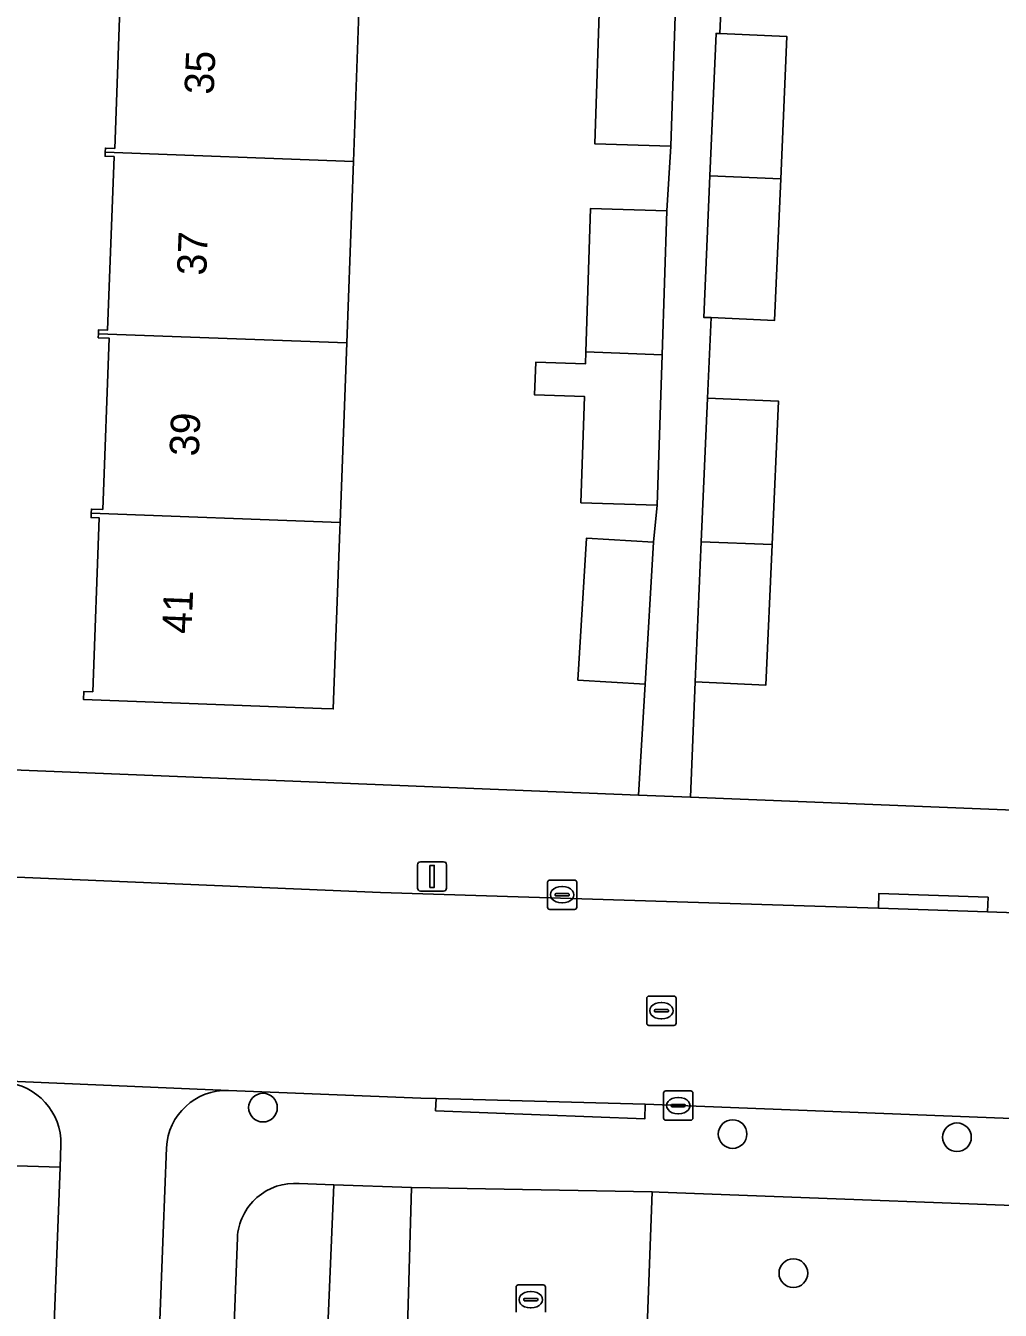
# Model space of a CAD drawing. Extents: x 160077 to 160948, y 386481 to 387498.
# Drawn here: x 160622.65 to 160655.91, y 386602.98 to 386646.83 of the extents above; entities that cross this region are included whole.
import ezdxf

# ---------------------------------------------------------------- set-up
doc = ezdxf.new("R2010")
doc.units = 0
for name, color, linetype in [('IMGEO_Boom', 7, 'Continuous'), ('IMGEO_Erf', 7, 'Continuous'), ('IMGEO_Fietspad_open', 7, 'Continuous'), ('IMGEO_Groenvoorziening', 7, 'Continuous'), ('IMGEO_Kolk', 7, 'Continuous'), ('IMGEO_Lichtmast', 7, 'Continuous'), ('IMGEO_Pand', 7, 'Continuous'), ('IMGEO_Pand_nummerreeks', 7, 'Continuous'), ('IMGEO_Rijbaan_lokaal_open', 7, 'Continuous'), ('IMGEO_Rioolput', 7, 'Continuous'), ('IMGEO_Voetpad_open', 7, 'Continuous')]:
    doc.layers.add(name, color=color, linetype=linetype)

msp = doc.modelspace()

# ---------------------------------------------------------------- linework, layer by layer
at = {"layer": 'IMGEO_Boom'}
for centre in [(160630.749, 386609.895), (160646.773, 386608.993), (160654.429, 386608.885), (160648.846, 386604.245)]:
    msp.add_circle(centre, 0.489, dxfattribs=at)
at = {"layer": 'IMGEO_Erf'}
for points in [[(160646.446, 386649.143), (160646.333, 386646.558), (160648.628, 386646.457), (160648.415, 386641.601), (160648.203, 386636.766), (160646.04, 386636.861), (160645.92, 386634.117), (160648.337, 386634.011), (160648.122, 386629.118), (160647.912, 386624.32), (160645.495, 386624.426), (160645.337, 386620.494), (160665.983, 386619.662)], [(160634.059, 386648.254), (160633.836, 386642.196), (160633.607, 386635.997), (160633.38, 386629.867), (160633.371, 386629.615), (160633.145, 386623.508), (160632.741, 386623.523), (160624.626, 386623.822), (160624.637, 386624.104), (160624.94, 386624.093), (160625.159, 386630.024), (160624.881, 386630.034), (160624.887, 386630.182), (160624.892, 386630.329), (160625.282, 386630.315), (160625.498, 386636.164), (160625.127, 386636.178), (160625.132, 386636.312), (160625.137, 386636.447), (160625.447, 386636.436), (160625.666, 386642.361), (160625.363, 386642.372), (160625.368, 386642.51), (160625.374, 386642.652), (160625.692, 386642.64), (160625.903, 386648.366)], [(160643.79, 386624.351), (160641.497, 386624.488), (160641.786, 386629.33), (160644.079, 386629.193), (160644.196, 386630.456), (160641.597, 386630.541), (160641.717, 386634.17), (160640.018, 386634.225), (160640.055, 386635.338), (160641.753, 386635.282), (160641.767, 386635.694), (160641.928, 386640.589), (160644.527, 386640.503), (160644.669, 386642.712), (160642.07, 386642.797), (160642.24, 386647.95)], [(160621.359, 386621.46), (160643.564, 386620.565), (160643.79, 386624.351)], [(160622.55, 386582.717), (160622.865, 386582.684), (160623.826, 386607.863), (160604.913, 386608.442)]]:
    msp.add_lwpolyline(points, dxfattribs=at)
at = {"layer": 'IMGEO_Fietspad_open'}
for points in [[(160629.576, 386610.481), (160621.303, 386610.835), (160621.93, 386610.761)], [(160623.855, 386608.623), (160623.826, 386607.863), (160622.865, 386582.684), (160622.55, 386582.717), (160622.493, 386581.239), (160622.337, 386577.163), (160621.458, 386554.303), (160620.682, 386533.986), (160620.609, 386532.071), (160620.562, 386530.85), (160620.523, 386530.049), (160624.477, 386529.933), (160624.537, 386532.454), (160624.634, 386534.751), (160627.347, 386605.61)], [(160627.347, 386605.61), (160627.454, 386608.528)]]:
    msp.add_lwpolyline(points, dxfattribs=at)
for centre, radius, start, end in [((160621.762, 386608.674), 2.093, 358.5926, 85.4055), ((160629.505, 386608.428), 2.054, 88.0303, 177.2201)]:
    msp.add_arc(centre, radius, start, end, dxfattribs=at)
at = {"layer": 'IMGEO_Groenvoorziening'}
for points in [[(160633.166, 386607.264), (160631.986, 386607.305)], [(160629.874, 386605.451), (160628.965, 386581.812), (160630.94, 386581.762), (160632.08, 386581.72), (160633.166, 386607.264)], [(160660.267, 386601.444), (160660.561, 386606.393), (160644.27, 386607.006), (160644.033, 386607.016), (160643.789, 386600.571), (160647.613, 386600.411), (160654.69, 386600.141), (160658.667, 386599.989)]]:
    msp.add_lwpolyline(points, dxfattribs=at)
msp.add_lwpolyline([(160635.811, 386607.172), (160633.166, 386607.264), (160632.08, 386581.72), (160635.084, 386581.608)], close=True, dxfattribs=at)
msp.add_arc((160631.834, 386605.348), 1.963, 85.5644, 176.9916, dxfattribs=at)
at = {"layer": 'IMGEO_Kolk'}
for p, q in [((160640.456, 386616.737), (160640.456, 386617.589)), ((160640.531, 386617.663), (160641.383, 386617.663)), ((160640.944, 386617.443), (160640.969, 386617.443)), ((160641.457, 386617.589), (160641.457, 386616.737)), ((160640.715, 386617.157), (160640.715, 386617.169)), ((160641.153, 386617.12), (160640.755, 386617.12)), ((160640.758, 386617.206), (160641.156, 386617.206)), ((160641.199, 386617.169), (160641.199, 386617.157)), ((160641.383, 386616.663), (160640.531, 386616.663)), ((160640.967, 386616.883), (160640.942, 386616.883)), ((160644.418, 386609.538), (160644.418, 386610.39)), ((160644.493, 386610.464), (160645.345, 386610.464)), ((160645.419, 386610.39), (160645.419, 386609.538)), ((160644.677, 386609.958), (160644.677, 386609.97)), ((160645.115, 386609.921), (160644.717, 386609.921)), ((160644.72, 386610.007), (160645.118, 386610.007)), ((160644.906, 386610.244), (160644.931, 386610.244)), ((160645.161, 386609.97), (160645.161, 386609.958)), ((160645.345, 386609.464), (160644.493, 386609.464)), ((160644.929, 386609.684), (160644.904, 386609.684)), ((160639.385, 386602.915), (160639.385, 386603.767)), ((160639.46, 386603.841), (160640.312, 386603.841)), ((160640.386, 386603.767), (160640.386, 386602.915)), ((160639.644, 386603.335), (160639.644, 386603.347)), ((160639.687, 386603.384), (160640.085, 386603.384)), ((160639.873, 386603.621), (160639.898, 386603.621)), ((160640.128, 386603.347), (160640.128, 386603.335)), ((160640.082, 386603.298), (160639.684, 386603.298)), ((160639.896, 386603.061), (160639.871, 386603.061))]:
    msp.add_line(p, q, dxfattribs=at)
for points in [[(160640.456, 386616.737), (160640.456, 386617.589)], [(160640.531, 386617.663), (160641.383, 386617.663)], [(160641.457, 386617.589), (160641.457, 386616.737)], [(160641.383, 386616.663), (160640.531, 386616.663)], [(160644.418, 386609.538), (160644.418, 386610.39)], [(160644.493, 386610.464), (160645.345, 386610.464)], [(160645.419, 386610.39), (160645.419, 386609.538)], [(160645.345, 386609.464), (160644.493, 386609.464)], [(160639.385, 386602.915), (160639.385, 386603.767)], [(160639.46, 386603.841), (160640.312, 386603.841)], [(160640.386, 386603.767), (160640.386, 386602.915)]]:
    msp.add_lwpolyline(points, dxfattribs=at)
for centre, radius, start, end in [((160640.533, 386617.587), 0.0765, 91.552, 178.448), ((160640.533, 386617.587), 0.0765, 91.552, 178.448), ((160641.381, 386617.587), 0.0765, 1.552, 88.448), ((160641.381, 386617.587), 0.0765, 1.552, 88.448), ((160640.755, 386617.166), 0.0403, 85.8775, 175.7526), ((160640.752, 386617.156), 0.0366, 178.938, 274.7102), ((160641.156, 386617.163), 0.043, 264.8664, 352.4533), ((160641.16, 386617.168), 0.0386, 1.7309, 96.639), ((160640.533, 386616.739), 0.0765, 181.552, 268.448), ((160640.533, 386616.739), 0.0765, 181.552, 268.448), ((160641.381, 386616.739), 0.0765, 271.552, 358.448), ((160641.381, 386616.739), 0.0765, 271.552, 358.448), ((160644.495, 386610.388), 0.0765, 91.552, 178.448), ((160644.495, 386610.388), 0.0765, 91.552, 178.448), ((160645.343, 386610.388), 0.0765, 1.552, 88.448), ((160645.343, 386610.388), 0.0765, 1.552, 88.448), ((160644.717, 386609.967), 0.0403, 85.8775, 175.7526), ((160644.714, 386609.957), 0.0366, 178.938, 274.7102), ((160645.118, 386609.964), 0.043, 264.8664, 352.4533), ((160645.122, 386609.969), 0.0386, 1.7309, 96.639), ((160644.495, 386609.54), 0.0765, 181.552, 268.448), ((160644.495, 386609.54), 0.0765, 181.552, 268.448), ((160645.343, 386609.54), 0.0765, 271.552, 358.448), ((160645.343, 386609.54), 0.0765, 271.552, 358.448), ((160639.462, 386603.765), 0.0765, 91.552, 178.448), ((160639.462, 386603.765), 0.0765, 91.552, 178.448), ((160640.31, 386603.765), 0.0765, 1.552, 88.448), ((160640.31, 386603.765), 0.0765, 1.552, 88.448), ((160639.684, 386603.344), 0.0403, 85.8775, 175.7526), ((160639.681, 386603.334), 0.0366, 178.938, 274.7102), ((160640.085, 386603.341), 0.043, 264.8664, 352.4533), ((160640.089, 386603.346), 0.0386, 1.7309, 96.639)]:
    msp.add_arc(centre, radius, start, end, dxfattribs=at)
for centre, major_axis, ratio, start_param, end_param in [((160640.943, 386617.163), (-0.387, 0.002), 0.722429, 4.712389, 7.853982), ((160640.968, 386617.163), (-0.39, 0.002), 0.717154, 1.570796, 4.712389), ((160644.905, 386609.964), (-0.387, 0.002), 0.722429, 4.712389, 7.853982), ((160644.93, 386609.964), (-0.39, 0.002), 0.717154, 1.570796, 4.712389), ((160639.872, 386603.341), (-0.387, 0.002), 0.722429, 4.712389, 7.853982), ((160639.897, 386603.341), (-0.39, 0.002), 0.717154, 1.570796, 4.712389)]:
    msp.add_ellipse(centre, major_axis=major_axis, ratio=ratio, start_param=start_param, end_param=end_param, dxfattribs=at)
at = {"layer": 'IMGEO_Lichtmast'}
for p, q in [((160636.122, 386618.287), (160636.912, 386618.287)), ((160636.912, 386618.287), (160636.122, 386618.287)), ((160636.022, 386617.387), (160636.022, 386618.187)), ((160636.022, 386618.187), (160636.022, 386617.387)), ((160637.012, 386618.187), (160637.012, 386617.387)), ((160637.012, 386617.387), (160637.012, 386618.187)), ((160636.912, 386617.287), (160636.122, 386617.287)), ((160636.122, 386617.287), (160636.912, 386617.287))]:
    msp.add_line(p, q, dxfattribs=at)
msp.add_lwpolyline([(160636.442, 386618.162), (160636.592, 386618.162), (160636.592, 386617.412), (160636.442, 386617.412), (160636.442, 386618.162)], dxfattribs=at)
for centre, start, end in [((160636.122, 386618.187), 90, 180), ((160636.122, 386618.187), 90, 180), ((160636.912, 386618.187), 0, 90), ((160636.912, 386618.187), 360, 90), ((160636.122, 386617.387), 180, 270), ((160636.122, 386617.387), 180, 270), ((160636.912, 386617.387), 270, 0), ((160636.912, 386617.387), 270, 0)]:
    msp.add_arc(centre, 0.1, start, end, dxfattribs=at)
at = {"layer": 'IMGEO_Pand'}
for points in [[(160633.836, 386642.196), (160634.059, 386648.254), (160625.605, 386648.568), (160625.598, 386648.377), (160625.903, 386648.366), (160625.692, 386642.64), (160625.374, 386642.652), (160625.368, 386642.51)], [(160642.07, 386642.797), (160644.669, 386642.712), (160644.839, 386647.854), (160642.24, 386647.95)], [(160648.628, 386646.457), (160646.333, 386646.558), (160646.211, 386646.563), (160645.998, 386641.701), (160648.415, 386641.601)], [(160625.368, 386642.51), (160625.363, 386642.372), (160625.666, 386642.361), (160625.447, 386636.436), (160625.137, 386636.447), (160625.132, 386636.312), (160633.607, 386635.997), (160633.836, 386642.196)], [(160648.415, 386641.601), (160645.998, 386641.701), (160645.786, 386636.872), (160646.04, 386636.861), (160648.203, 386636.766)], [(160641.767, 386635.694), (160644.366, 386635.597), (160644.527, 386640.503), (160641.928, 386640.589)], [(160633.38, 386629.867), (160633.607, 386635.997), (160625.132, 386636.312), (160625.127, 386636.178), (160625.498, 386636.164), (160625.282, 386630.315), (160624.892, 386630.329), (160624.887, 386630.182)], [(160644.366, 386635.597), (160641.767, 386635.694), (160641.753, 386635.282), (160640.055, 386635.338), (160640.018, 386634.225), (160641.717, 386634.17), (160641.597, 386630.541), (160644.196, 386630.456)], [(160648.122, 386629.118), (160648.337, 386634.011), (160645.92, 386634.117), (160645.705, 386629.212)], [(160633.371, 386629.615), (160633.38, 386629.867), (160624.887, 386630.182), (160624.881, 386630.034), (160625.159, 386630.024), (160624.94, 386624.093), (160624.637, 386624.104), (160624.626, 386623.822), (160632.741, 386623.523), (160633.145, 386623.508)], [(160644.079, 386629.193), (160641.786, 386629.33), (160641.497, 386624.488), (160643.79, 386624.351)], [(160645.705, 386629.212), (160645.495, 386624.426), (160647.912, 386624.32), (160648.122, 386629.118)]]:
    msp.add_lwpolyline(points, close=True, dxfattribs=at)
at = {"layer": 'IMGEO_Rijbaan_lokaal_open'}
for points in [[(160822.959, 386607.692), (160804.88, 386610.547), (160790.215, 386611.081), (160789.545, 386611.105), (160786.468, 386611.236), (160764.235, 386612.18), (160738.658, 386613.222), (160738.265, 386613.238), (160713.313, 386614.191), (160702.308, 386614.668), (160698.578, 386614.829), (160683.387, 386615.487), (160683.363, 386615.419), (160664.842, 386616.213), (160664.809, 386616.246), (160655.471, 386616.575), (160651.75, 386616.707), (160634.763, 386617.242), (160621.528, 386617.801)], [(160621.303, 386610.835), (160629.576, 386610.481), (160636.136, 386610.219), (160636.654, 386610.205), (160643.793, 386610.008), (160660.074, 386609.377), (160667.105, 386609.097), (160694.128, 386608.022), (160697.009, 386607.907), (160700.808, 386607.762), (160726.457, 386606.78), (160738.328, 386606.264), (160755.873, 386605.501), (160785.749, 386604.37), (160804.986, 386603.519), (160811.421, 386602.997), (160818.423, 386601.821)]]:
    msp.add_lwpolyline(points, dxfattribs=at)
msp.add_lwpolyline([(160641.385, 386594.276), (160641.505, 386597.455), (160641.626, 386600.661), (160643.789, 386600.571), (160644.033, 386607.016), (160635.811, 386607.172), (160635.084, 386581.608), (160640.897, 386581.391), (160640.905, 386581.591), (160641.024, 386584.738), (160641.144, 386587.917), (160641.264, 386591.096)], close=True, dxfattribs=at)
at = {"layer": 'IMGEO_Rioolput'}
for p, q in [((160643.844, 386612.777), (160643.844, 386613.629)), ((160643.919, 386613.703), (160644.771, 386613.703)), ((160644.332, 386613.483), (160644.357, 386613.483)), ((160644.845, 386613.629), (160644.845, 386612.777)), ((160644.103, 386613.197), (160644.103, 386613.209)), ((160644.541, 386613.16), (160644.143, 386613.16)), ((160644.146, 386613.246), (160644.544, 386613.246)), ((160644.587, 386613.209), (160644.587, 386613.197)), ((160644.771, 386612.703), (160643.919, 386612.703)), ((160644.355, 386612.923), (160644.33, 386612.923))]:
    msp.add_line(p, q, dxfattribs=at)
for points in [[(160643.844, 386612.777), (160643.844, 386613.629)], [(160643.919, 386613.703), (160644.771, 386613.703)], [(160644.845, 386613.629), (160644.845, 386612.777)], [(160644.771, 386612.703), (160643.919, 386612.703)]]:
    msp.add_lwpolyline(points, dxfattribs=at)
for centre, radius, start, end in [((160643.921, 386613.627), 0.0765, 91.552, 178.448), ((160643.921, 386613.627), 0.0765, 91.552, 178.448), ((160644.769, 386613.627), 0.0765, 1.552, 88.448), ((160644.769, 386613.627), 0.0765, 1.552, 88.448), ((160644.143, 386613.206), 0.0403, 85.8775, 175.7526), ((160644.14, 386613.196), 0.0366, 178.938, 274.7102), ((160644.544, 386613.203), 0.043, 264.8664, 352.4533), ((160644.548, 386613.208), 0.0386, 1.7309, 96.639), ((160643.921, 386612.779), 0.0765, 181.552, 268.448), ((160643.921, 386612.779), 0.0765, 181.552, 268.448), ((160644.769, 386612.779), 0.0765, 271.552, 358.448), ((160644.769, 386612.779), 0.0765, 271.552, 358.448)]:
    msp.add_arc(centre, radius, start, end, dxfattribs=at)
for centre, major_axis, ratio, start_param, end_param in [((160644.331, 386613.203), (-0.387, 0.002), 0.722429, 4.712389, 7.853982), ((160644.356, 386613.203), (-0.39, 0.002), 0.717154, 1.570796, 4.712389)]:
    msp.add_ellipse(centre, major_axis=major_axis, ratio=ratio, start_param=start_param, end_param=end_param, dxfattribs=at)
at = {"layer": 'IMGEO_Voetpad_open'}
for points in [[(160644.839, 386647.854), (160644.669, 386642.712), (160644.527, 386640.503), (160644.366, 386635.597), (160644.196, 386630.456), (160644.079, 386629.193), (160643.79, 386624.351), (160643.564, 386620.565), (160645.337, 386620.494), (160645.495, 386624.426), (160645.705, 386629.212), (160645.92, 386634.117), (160646.04, 386636.861), (160645.786, 386636.872), (160645.998, 386641.701), (160646.211, 386646.563), (160646.333, 386646.558), (160646.446, 386649.143)], [(160605.683, 386629.38), (160605.469, 386624.584), (160605.476, 386624.244), (160605.073, 386613.009), (160604.913, 386608.442), (160623.826, 386607.863), (160623.855, 386608.623)], [(160670.352, 386619.467), (160665.983, 386619.662), (160645.337, 386620.494), (160643.564, 386620.565), (160621.359, 386621.46)], [(160620.921, 386617.827), (160621.528, 386617.801), (160634.763, 386617.242), (160651.75, 386616.707), (160651.768, 386617.206), (160655.489, 386617.074), (160655.471, 386616.575), (160664.809, 386616.246)], [(160631.986, 386607.305), (160633.166, 386607.264), (160635.811, 386607.172), (160644.033, 386607.016), (160644.27, 386607.006), (160660.561, 386606.393), (160660.687, 386608.853), (160660.054, 386608.878), (160660.074, 386609.377), (160643.793, 386610.008), (160643.774, 386609.51), (160636.638, 386609.786), (160636.654, 386610.205), (160636.136, 386610.219), (160629.576, 386610.481)], [(160627.454, 386608.528), (160627.347, 386605.61), (160624.634, 386534.751), (160624.537, 386532.454), (160624.477, 386529.933), (160624.421, 386528.736)], [(160627.842, 386552.64), (160627.849, 386553.164), (160628.544, 386571.637), (160628.743, 386576.93), (160628.698, 386576.974), (160628.965, 386581.812), (160629.874, 386605.451)]]:
    msp.add_lwpolyline(points, dxfattribs=at)
for points in [[(160651.75, 386616.707), (160655.471, 386616.575), (160655.489, 386617.074), (160651.768, 386617.206)], [(160643.793, 386610.008), (160636.654, 386610.205), (160636.638, 386609.786), (160643.774, 386609.51)]]:
    msp.add_lwpolyline(points, close=True, dxfattribs=at)
for centre, radius, start, end in [((160621.762, 386608.674), 2.093, 358.5926, 85.4055), ((160629.505, 386608.428), 2.054, 88.0303, 177.2201), ((160631.834, 386605.348), 1.963, 85.5644, 176.9916)]:
    msp.add_arc(centre, radius, start, end, dxfattribs=at)

# ---------------------------------------------------------------- texts
at = {"layer": 'IMGEO_Pand_nummerreeks'}
for s, rotation, p in [('35', 87.6336, (160629.065, 386644.465)), ('37', 87.6336, (160628.81, 386638.289)), ('39', 87.6336, (160628.555, 386632.114)), ('41', 87.6339, (160628.305, 386626.051))]:
    msp.add_text(s, height=1, rotation=rotation, dxfattribs=at).set_placement(p)

doc.saveas('drawing.dxf')
